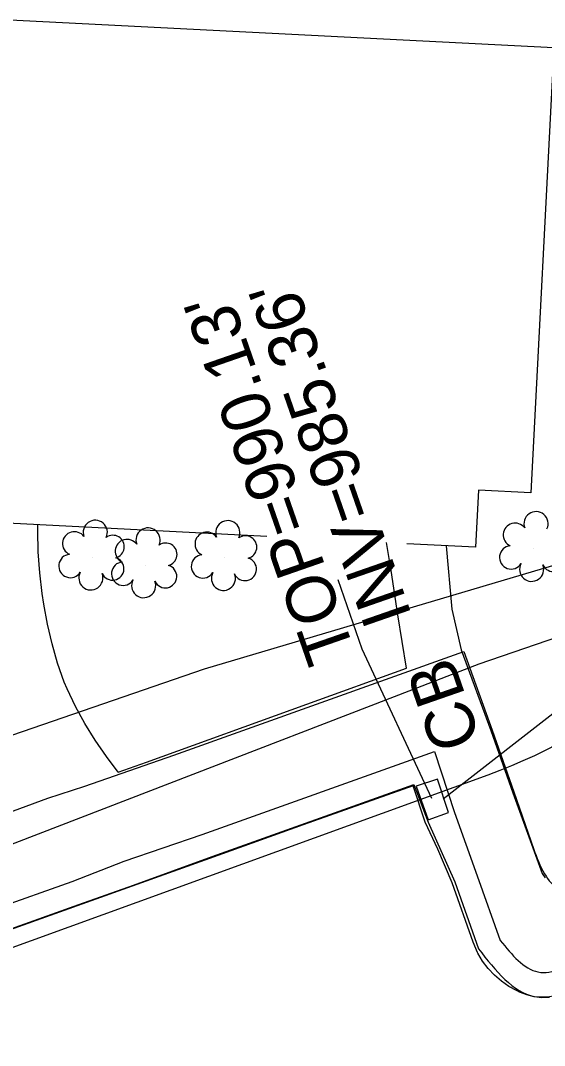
# Model space of a CAD drawing. Extents: x 1614427 to 1617186, y 896524 to 905462.
# Drawn here: x 1616477.4 to 1616520.2, y 903680.7 to 903764.4 of the extents above; entities that cross this region are included whole.
import ezdxf

# ---------------------------------------------------------------- set-up
doc = ezdxf.new("R2010")
doc.units = 0
for name, color, linetype in [('Exist Building', 7, 'Continuous'), ('Exist Other Culture Area Outline', 7, 'Continuous'), ('Exist Right of Way Line', 7, 'Continuous'), ('Exist Roads Curbs', 7, 'Continuous'), ('Exist Roads EOP', 7, 'Continuous'), ('Exist Roads EOP Other', 7, 'Continuous'), ('Exist Structure Minor Catch Basin', 7, 'Continuous'), ('Exist Structure Minor Catch Basin Leader', 7, 'Continuous'), ('Exist Structure Minor Catch Basin Text', 7, 'Continuous'), ('Exist Structure Minor Catch Basin Top Elevation', 7, 'Continuous'), ('Exist Structure Minor Pipes RCP 15 Inch', 7, 'Continuous'), ('Exist Structure Minor Pipes RCP 15 Inch Invert', 7, 'Continuous'), ('Exist Utilities Telephone UG FO SUE LOS B', 7, 'Continuous'), ('Exist Utilities TV UG FO Cable SUE LOS B', 7, 'Continuous'), ('Exist Vegetation Shrub CELL', 7, 'Continuous')]:
    doc.layers.add(name, color=color, linetype=linetype)

msp = doc.modelspace()

# ---------------------------------------------------------------- linework, layer by layer
at = {"layer": 'Exist Building'}
msp.add_lwpolyline([(1616497.509, 903722.231), (1616434.946, 903725.435), (1616435.178, 903729.981), (1616432.89, 903730.098), (1616434.758, 903766.566), (1616520.963, 903762.151), (1616519.101, 903725.787), (1616514.807, 903726.007), (1616514.569, 903721.357), (1616508.969, 903721.644)], dxfattribs=at)
at = {"layer": 'Exist Other Culture Area Outline'}
for points in [[(1616485.368, 903702.994), (1616484.397, 903704.269), (1616483.491, 903705.591), (1616482.652, 903706.956), (1616481.882, 903708.361), (1616481.183, 903709.803), (1616480.948, 903710.334), (1616480.416, 903711.896), (1616479.96, 903713.48), (1616479.581, 903715.085), (1616479.281, 903716.707), (1616479.154, 903717.575), (1616478.957, 903719.273), (1616478.838, 903720.979), (1616478.796, 903722.689), (1616478.806, 903723.189)], [(1616485.368, 903702.994), (1616487.679, 903703.794), (1616500.782, 903708.55), (1616508.93, 903711.468), (1616508.217, 903715.827), (1616507.677, 903719.456), (1616507.291, 903721.73)], [(1616512.162, 903721.48), (1616512.627, 903716.294), (1616513.407, 903712.964), (1616515.809, 903706.381), (1616517.614, 903701.297), (1616520.024, 903694.724), (1616520.257, 903694.363)]]:
    msp.add_lwpolyline(points, dxfattribs=at)
at = {"layer": 'Exist Right of Way Line'}
msp.add_line((1616426.354, 903670.411), (1616515.612, 903702.781), dxfattribs=at)
msp.add_arc((1616500.306, 903744.986), 44.894, 289.93333, 331.63333, dxfattribs=at)
at = {"layer": 'Exist Roads Curbs'}
msp.add_lwpolyline([(1616424.062, 903661.29), (1616420.25, 903672.319), (1616431.849, 903676.544), (1616462.708, 903687.367), (1616481.605, 903694.054), (1616485.859, 903695.714), (1616492.242, 903697.908), (1616511.209, 903704.68), (1616512.845, 903699.695), (1616514.712, 903694.518), (1616516.592, 903689.235)], dxfattribs=at)
msp.add_spline([(1616516.592, 903689.235), (1616519.676, 903686.679), (1616523.474, 903687.82), (1616542.275, 903701.675), (1616555.122, 903717.079), (1616558.266, 903723.411), (1616559.091, 903730.134)], degree=3, dxfattribs=at)
at = {"layer": 'Exist Roads EOP'}
msp.add_lwpolyline([(1616425.862, 903661.941), (1616422.772, 903670.98), (1616432.752, 903674.673), (1616463.393, 903685.483), (1616482.139, 903692.178), (1616486.62, 903693.761), (1616493.054, 903696.11), (1616509.523, 903701.97), (1616510.697, 903698.898), (1616512.87, 903694.045), (1616514.813, 903688.563)], dxfattribs=at)
msp.add_spline([(1616514.813, 903688.563), (1616519.383, 903684.684), (1616524.528, 903686.265), (1616543.594, 903700.127), (1616556.819, 903715.95), (1616560.158, 903722.742), (1616561.048, 903729.982)], degree=3, dxfattribs=at)
at = {"layer": 'Exist Roads EOP Other'}
for points in [[(1616418.676, 903661.827), (1616413.474, 903677.245), (1616429.922, 903683.044), (1616460.468, 903693.808), (1616479.625, 903700.86), (1616482.65, 903701.859), (1616489.904, 903704.388), (1616513.618, 903712.835), (1616515.922, 903706.415), (1616517.712, 903701.376), (1616519.337, 903696.674)], [(1616520.62, 903684.586), (1616519.992, 903684.578), (1616519.368, 903684.649), (1616518.759, 903684.798), (1616518.174, 903685.022), (1616517.965, 903685.124), (1616517.303, 903685.486), (1616516.683, 903685.915), (1616516.112, 903686.408), (1616515.596, 903686.958), (1616515.142, 903687.56), (1616514.754, 903688.206), (1616514.726, 903688.258), (1616514.364, 903689.111), (1616512.663, 903693.941), (1616511.496, 903696.695), (1616510.443, 903698.915), (1616509.461, 903701.878), (1616500.494, 903698.698), (1616492.835, 903695.943), (1616483.162, 903692.479), (1616473.846, 903689.172)]]:
    msp.add_lwpolyline(points, dxfattribs=at)
msp.add_spline([(1616519.337, 903696.674), (1616520.211, 903694.698), (1616521.461, 903693.459), (1616522.798, 903693.522), (1616524.185, 903694.217), (1616538.903, 903705.259), (1616550.955, 903719.812), (1616553.471, 903724.836), (1616554.013, 903730.186)], degree=3, dxfattribs=at)
at = {"layer": 'Exist Structure Minor Catch Basin'}
msp.add_lwpolyline([(1616511.474, 903702.428), (1616509.725, 903701.849), (1616510.691, 903699.106), (1616512.367, 903699.688), (1616511.474, 903702.428)], dxfattribs=at)
at = {"layer": 'Exist Structure Minor Catch Basin Leader'}
msp.add_lwpolyline([(1616511.008, 903700.849), (1616505.317, 903713.021), (1616503.346, 903718.688)], dxfattribs=at)
at = {"layer": 'Exist Structure Minor Pipes RCP 15 Inch'}
msp.add_line((1616511.938, 903700.825), (1616615.867, 903781.607), dxfattribs=at)
msp.add_line((1616511.938, 903700.825), (1616615.867, 903781.607), dxfattribs=at)
at = {"layer": 'Exist Utilities Telephone UG FO SUE LOS B'}
msp.add_lwpolyline([(1616368.815, 903664.377), (1616374.126, 903666.701), (1616400.236, 903678.581), (1616424.149, 903688.579), (1616451.868, 903697.487), (1616492.431, 903711.43), (1616524.094, 903720.825), (1616535.63, 903725.407), (1616539.88, 903728.722), (1616540.436, 903740.674), (1616541.789, 903762.561), (1616543.007, 903774.125), (1616544.39, 903782.898), (1616550.245, 903790.71), (1616577.872, 903805.804), (1616588.437, 903809.04)], dxfattribs=at)
at = {"layer": 'Exist Utilities TV UG FO Cable SUE LOS B'}
msp.add_lwpolyline([(1616409.281, 903583.282), (1616401.831, 903602.057), (1616396.84, 903616.07), (1616392.293, 903636.856), (1616392.863, 903647.106), (1616394.48, 903651.316), (1616413.696, 903673.441), (1616420.547, 903677.586), (1616453.534, 903688.216), (1616514.866, 903711.836), (1616526.072, 903715.663), (1616536.862, 903720.546), (1616545.515, 903724.826), (1616549.161, 903728.545), (1616549.913, 903729.896), (1616554.276, 903748.728), (1616554.288, 903750.667), (1616552.371, 903762.473), (1616557.093, 903779.98), (1616577.358, 903795.047), (1616590.407, 903803.233)], dxfattribs=at)
at = {"layer": 'Exist Vegetation Shrub CELL'}
for p, q in [((1616519.287, 903721.233), (1616519.287, 903721.233)), ((1616483.261, 903720.529), (1616483.261, 903720.529)), ((1616494.094, 903720.495), (1616494.094, 903720.495)), ((1616487.578, 903719.901), (1616487.578, 903719.901))]:
    msp.add_line(p, q, dxfattribs=at)
for centre, radius, start, end in [((1616483.49, 903722.569), 0.99, 334.83907, 200.47174), ((1616494.323, 903722.535), 0.99, 334.83907, 200.47174), ((1616519.515, 903723.273), 0.99, 334.83907, 200.47174), ((1616487.807, 903721.942), 0.99, 334.83907, 200.47174), ((1616517.804, 903722.359), 0.968, 35.89076, 245.42165), ((1616481.778, 903721.656), 0.968, 35.89076, 245.42165), ((1616484.933, 903721.398), 0.929, 284.45672, 126.08612), ((1616486.096, 903721.028), 0.968, 35.89076, 245.42165), ((1616492.611, 903721.622), 0.968, 35.89076, 245.42165), ((1616495.766, 903721.364), 0.929, 284.45672, 126.08612), ((1616489.25, 903720.77), 0.929, 284.45672, 126.08612), ((1616517.486, 903720.528), 0.955, 95.10992, 327.95341), ((1616520.924, 903720.304), 0.937, 204.99133, 73.46012), ((1616481.461, 903719.824), 0.955, 95.10992, 327.95341), ((1616484.898, 903719.6), 0.937, 204.99133, 73.46012), ((1616492.294, 903719.79), 0.955, 95.10992, 327.95341), ((1616495.731, 903719.566), 0.937, 204.99133, 73.46012), ((1616485.778, 903719.197), 0.955, 95.10992, 327.95341), ((1616489.216, 903718.972), 0.937, 204.99133, 73.46012), ((1616519.158, 903719.549), 0.984, 151.27966, 21.38702), ((1616483.133, 903718.845), 0.984, 151.27966, 21.38702), ((1616487.45, 903718.217), 0.984, 151.27966, 21.38702), ((1616493.966, 903718.811), 0.984, 151.27966, 21.38702)]:
    msp.add_arc(centre, radius, start, end, dxfattribs=at)

# ---------------------------------------------------------------- texts
at = {"layer": 'Exist Structure Minor Catch Basin Text'}
msp.add_text('CB', height=4, rotation=109.17682, dxfattribs=at).set_placement((1616515.046, 903705.578))
at = {"layer": 'Exist Structure Minor Catch Basin Top Elevation'}
msp.add_text("TOP=990.13'", height=4, rotation=109.17682, dxfattribs=at).set_placement((1616504.77, 903712.713))
at = {"layer": 'Exist Structure Minor Pipes RCP 15 Inch Invert'}
msp.add_text("INV=985.36'", height=4, rotation=109.17682, dxfattribs=at).set_placement((1616509.389, 903715.755))

doc.saveas('drawing.dxf')
